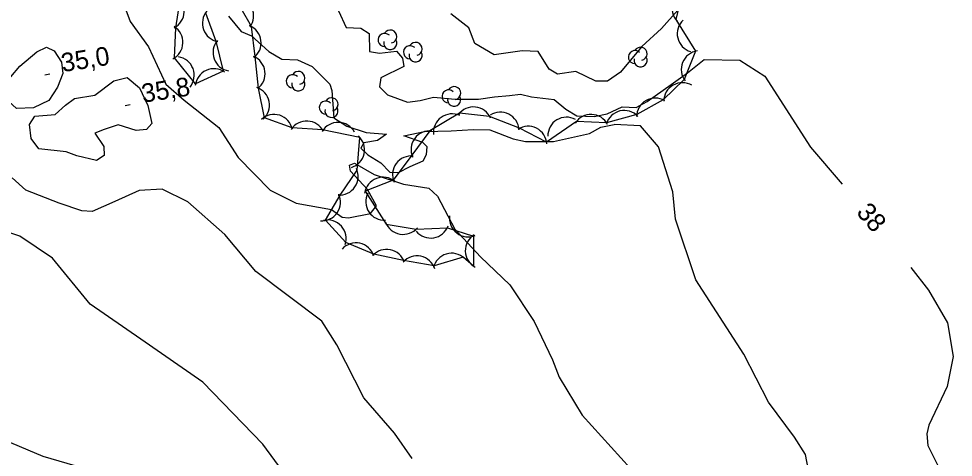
# Model space of a CAD drawing. Extents: x 646142 to 649934, y 5874075 to 5876351.
# Drawn here: x 647228 to 647377.9, y 5875559.6 to 5875630 of the extents above; entities that cross this region are included whole.
import ezdxf

# ---------------------------------------------------------------- set-up
doc = ezdxf.new("R2010")
doc.units = 0
for name, color, linetype in [('Niveau 1', 7, 'Continuous'), ('Niveau 2', 7, 'Continuous'), ('Niveau 3', 7, 'Continuous'), ('Niveau 44', 7, 'Continuous')]:
    doc.layers.add(name, color=color, linetype=linetype)

msp = doc.modelspace()

# ---------------------------------------------------------------- linework, layer by layer
at = {"layer": 'Niveau 1'}
for points in [[(647333.7, 5875631.33), (647331.07, 5875628.38), (647327.93, 5875625.49), (647324.51, 5875621.37), (647322.42, 5875619.95), (647320.54, 5875619.93), (647317.35, 5875621.49), (647314.37, 5875621.07), (647313.03, 5875621.85), (647311.27, 5875624.69), (647308.74, 5875624.83), (647304.23, 5875624.14), (647301.13, 5875625.99), (647300.14, 5875628.52), (647297.29, 5875630.74)], [(647273.65, 5875552.8), (647267.12, 5875561.67), (647257.49, 5875571.6), (647247.58, 5875578.51), (647239.41, 5875584.12), (647233.36, 5875591.55), (647228.17, 5875595.04), (647224.41, 5875596.27), (647221.84, 5875598.36), (647216.55, 5875601.62), (647212.93, 5875603.26), (647209.62, 5875604.02), (647205.16, 5875605.92), (647203.49, 5875605.86), (647201.25, 5875605.26)]]:
    msp.add_lwpolyline(points, dxfattribs=at)
at = {"layer": 'Niveau 2'}
for points in [[(647245.13, 5875631.4), (647245.83, 5875629.52), (647248.77, 5875625.46), (647251.55, 5875619.43), (647254.51, 5875616.87), (647260.06, 5875612.5), (647263.19, 5875607.66), (647268.3, 5875602.45), (647272.47, 5875600.36), (647278.15, 5875599.33), (647279.87, 5875598.13), (647280.86, 5875598.01), (647284.41, 5875598.72), (647285.33, 5875599.9), (647283.91, 5875602.56), (647281.21, 5875605.5), (647281, 5875606.45), (647281.83, 5875606.76), (647285, 5875604.97), (647289.69, 5875603.39), (647293.77, 5875602.77), (647295.16, 5875601.48), (647297.93, 5875596.2), (647302.04, 5875591.76), (647306.74, 5875587.25), (647310.65, 5875581.35), (647313.56, 5875575.18), (647314.63, 5875572.42)], [(647279.25, 5875631.21), (647280.49, 5875628.53), (647282.85, 5875628.43), (647284.19, 5875627.6), (647284.25, 5875624.69), (647285.82, 5875624.45), (647288.54, 5875624.73), (647289.51, 5875623.62), (647289.76, 5875622.28), (647286.05, 5875620.47), (647285.85, 5875619.02), (647287.12, 5875617.77), (647290.33, 5875616.56), (647292.36, 5875616.83), (647294.48, 5875617.39), (647297.95, 5875617.06), (647301.73, 5875617.04), (647304.27, 5875617.42), (647306.66, 5875617.61), (647308.46, 5875617.85), (647310.22, 5875617.4), (647313.87, 5875616.98), (647315.74, 5875615.45), (647317.51, 5875614.38), (647320.27, 5875614.26), (647322.34, 5875614.7), (647324.75, 5875615.81), (647326.99, 5875615.69), (647328.78, 5875616.68), (647332.63, 5875619.41), (647335.25, 5875621.28), (647337.91, 5875623.39)], [(647261.62, 5875630.38), (647263.64, 5875627.9), (647265.32, 5875627.21), (647268.09, 5875624.69), (647270.17, 5875623.47), (647272.7, 5875623.38), (647275.04, 5875622.31), (647277.85, 5875619.45), (647278.18, 5875618.45), (647278.5, 5875614.07), (647280.58, 5875612.74), (647283.67, 5875611.68), (647286.96, 5875611.45), (647285.51, 5875610.44), (647283.32, 5875610.04), (647282.83, 5875609.19), (647283.97, 5875608.1), (647286.04, 5875606.83), (647287.51, 5875605.32), (647288.89, 5875605.29), (647290.75, 5875606.22), (647292.84, 5875607.13), (647293.37, 5875608.15), (647293.47, 5875609.42), (647292.77, 5875610.1), (647289.74, 5875611.16), (647293.06, 5875611.84), (647297.35, 5875611.94), (647300.88, 5875612.19), (647303.52, 5875612.12), (647307.28, 5875610.67), (647309.27, 5875610.24), (647313.74, 5875610.24), (647319.52, 5875611.52), (647321.31, 5875612.57), (647323.45, 5875612.96)], [(647235.05, 5875621.18), (647234.18, 5875618.97), (647232.79, 5875616.82), (647230.32, 5875615.65), (647227.63, 5875615.54), (647225.79, 5875617.19), (647225.75, 5875618.74), (647226.71, 5875620.62), (647228.15, 5875622.37), (647230.85, 5875624.66), (647232.45, 5875625.39), (647233.65, 5875624.83), (647234.81, 5875623), (647235.05, 5875621.18)], [(647337.91, 5875623.39), (647343.64, 5875623.29), (647347.66, 5875620.73), (647354.96, 5875609.36), (647360.06, 5875603.43)], [(647248.67, 5875616.04), (647249.31, 5875613.12), (647248.48, 5875612.18), (647246.78, 5875612), (647243.93, 5875612.91), (647241.65, 5875612.16), (647240.15, 5875611.61), (647241.63, 5875609.46), (647241.66, 5875607.98), (647240.42, 5875607.22), (647237.3, 5875607.93), (647235.56, 5875608.61), (647231.2, 5875609.08), (647229.95, 5875610.73), (647229.72, 5875613), (647230.57, 5875614.3), (647233.82, 5875614.57), (647235.45, 5875616.06), (647236.89, 5875617.18), (647240.17, 5875617.69), (647243.22, 5875620.01), (647245.35, 5875620.52), (647247.35, 5875618.89), (647248.67, 5875616.04)], [(647356.6, 5875552.09), (647354.86, 5875556.36), (647354.16, 5875560.01), (647352.4, 5875562.8), (647348.23, 5875568.43), (647344.27, 5875576.14), (647336.56, 5875588.04), (647333.31, 5875597.78), (647332.88, 5875602.19), (647330.56, 5875609.4), (647327.71, 5875612.77), (647323.45, 5875612.96)], [(647291.06, 5875559.36), (647288.24, 5875563.42), (647283.3, 5875569.11), (647279.01, 5875577.62), (647276.56, 5875581.39), (647265.99, 5875589.38), (647261.03, 5875595.3), (647255.09, 5875600.55), (647250.97, 5875602.59), (647247.31, 5875602.39), (647243.4, 5875600.61), (647239.76, 5875599.03), (647238.08, 5875599.14), (647234.44, 5875600.38), (647229.12, 5875602.42), (647226.9, 5875604.43)], [(647371.05, 5875590.04), (647373.91, 5875586.41), (647376.94, 5875581.13), (647377.87, 5875575.75), (647376.86, 5875570.91), (647373.92, 5875564.73)], [(647314.63, 5875572.42), (647318.33, 5875566.33), (647326.07, 5875557.74), (647333.93, 5875547.79), (647337.6, 5875539.7), (647341.92, 5875529.61), (647346.51, 5875515.56), (647349.4, 5875500.2), (647353.93, 5875487.98), (647358.22, 5875482.83), (647363.73, 5875468.78), (647365.06, 5875461.04), (647366.28, 5875452.71)], [(647373.92, 5875564.73), (647373.6, 5875563.33), (647373.79, 5875561.46), (647375.49, 5875558.04)], [(647225.63, 5875562.35), (647231.84, 5875559.76), (647240.82, 5875557.12), (647243.2, 5875555.17), (647245.04, 5875552.37), (647247.5, 5875546.81), (647250.8, 5875543.87), (647255.42, 5875537.44), (647260.84, 5875532.82), (647266.25, 5875528.89), (647270.59, 5875523.59), (647278.15, 5875515.98), (647283.92, 5875507.83), (647288.73, 5875497.64), (647291.41, 5875489.25), (647294.98, 5875482.38), (647297.68, 5875475.48), (647299.77, 5875472.94), (647303.68, 5875470.19)]]:
    msp.add_lwpolyline(points, dxfattribs=at)
at = {"layer": 'Niveau 3'}
for p, q in [((647232.16, 5875620.98), (647232.95, 5875621.1)), ((647245.06, 5875616.05), (647245.85, 5875616.17))]:
    msp.add_line(p, q, dxfattribs=at)
at = {"layer": 'Niveau 44'}
for points in [[(647257.94, 5875630.92), (647259.6, 5875626.36), (647260.75, 5875621.55), (647256.34, 5875619.53), (647252.96, 5875623.66), (647253.17, 5875628.51), (647254.03, 5875634.04)], [(647334.55, 5875634.83), (647333.35, 5875629.83), (647336.51, 5875624.73), (647334.69, 5875620.23), (647331.32, 5875616.96), (647327.09, 5875614.56), (647322.26, 5875613.26), (647317.41, 5875613.47), (647312.64, 5875610.17), (647308.31, 5875612.37), (647303.5, 5875614.29), (647298.68, 5875614.82), (647293.91, 5875611.95), (647291.03, 5875608.04), (647288.05, 5875604.05), (647283.52, 5875602.29), (647286.93, 5875597.01), (647291.71, 5875596.18), (647296.73, 5875596.42), (647300.9, 5875595.07), (647300.91, 5875590.26), (647299.24, 5875591.71), (647294.59, 5875590.31), (647289.7, 5875591.16), (647284.95, 5875592.17), (647280.42, 5875594.04), (647277.17, 5875597.64), (647279.5, 5875601.65), (647282.24, 5875605.65), (647282.69, 5875610.92), (647276.67, 5875612.15), (647271.83, 5875612.44), (647267.4, 5875614.05), (647266.45, 5875618.81), (647265.91, 5875623.91), (647265.28, 5875628.72), (647261.98, 5875634.52)]]:
    msp.add_lwpolyline(points, dxfattribs=at)
for centre, radius, start, end in [((647251.52, 5875631.16), 3, 297.463, 57.441), ((647335.74, 5875631.65), 3, 103.2759, 223.2539), ((647262.65, 5875630.45), 3, 323.7196, 83.6976), ((647260.43, 5875629.24), 3, 139.9278, 259.9058), ((647336.59, 5875627.56), 3, 133.1631, 253.141), ((647251.3, 5875626.17), 3, 297.463, 57.441), ((647263.85, 5875626.09), 3, 307.3764, 67.3543), ((647287.56, 5875627.1), 1.05, 282.2692, 149.7263), ((647262.13, 5875624.54), 3, 139.9278, 259.9058), ((647286.66, 5875626.57), 1.05, 44.1154, 269.804), ((647287.56, 5875626.05), 1.05, 166.9369, 29.6212), ((647290.73, 5875624.59), 1.05, 44.1154, 269.804), ((647291.63, 5875625.12), 1.05, 282.2692, 149.7263), ((647326.81, 5875623.8), 1.05, 44.1154, 269.804), ((647327.71, 5875624.33), 1.05, 282.2692, 149.7263), ((647337.23, 5875621.82), 3, 97.9649, 217.9429), ((647253.12, 5875620.88), 3, 320.8207, 80.7986), ((647264.49, 5875621.13), 3, 307.3764, 67.3543), ((647291.63, 5875624.07), 1.05, 166.9369, 29.6212), ((647327.71, 5875623.28), 1.05, 166.9369, 29.6212), ((647259.28, 5875618.94), 3, 54.616, 174.594), ((647271.92, 5875619.93), 1.05, 44.1154, 269.804), ((647272.82, 5875620.46), 1.05, 282.2692, 149.7263), ((647265.2, 5875616.08), 3, 311.2447, 71.2227), ((647272.82, 5875619.41), 1.05, 166.9369, 29.6212), ((647297.81, 5875618.02), 1.05, 282.2692, 149.7263), ((647334.42, 5875616.69), 3, 59.532, 179.5099), ((647278.13, 5875616.22), 1.05, 282.2692, 149.7263), ((647296.91, 5875617.49), 1.05, 44.1154, 269.804), ((647297.81, 5875616.97), 1.05, 166.9369, 29.6212), ((647330.07, 5875614.22), 3, 59.532, 179.5099), ((647277.23, 5875615.69), 1.05, 44.1154, 269.804), ((647300.9, 5875612.8), 3, 23.7215, 143.6994), ((647268.93, 5875611.59), 3, 12.6966, 132.6746), ((647278.13, 5875615.17), 1.05, 166.9369, 29.6212), ((647297.47, 5875611.69), 3, 65.6458, 185.6238), ((647305.22, 5875611.97), 3, 3.0107, 122.9886), ((647319.76, 5875611.6), 3, 27.5943, 147.5722), ((647325.09, 5875612.23), 3, 43.2979, 163.2758), ((647274.15, 5875610.54), 3, 26.6417, 146.6197), ((647279.2, 5875610.32), 3, 28.7667, 148.7446), ((647309.67, 5875609.7), 3, 3.0107, 122.9886), ((647315.83, 5875611.16), 3, 61.2687, 181.2467), ((647293.89, 5875608.95), 3, 83.5519, 203.5298), ((647280.43, 5875608.94), 3, 287.2401, 47.2181), ((647290.92, 5875604.93), 3, 83.5519, 203.5298), ((647279.42, 5875604.65), 3, 265.5376, 25.5155), ((647286.42, 5875601.52), 3, 51.2206, 171.1986), ((647276.59, 5875600.52), 3, 265.5376, 25.5155), ((647286.63, 5875600.61), 3, 153.3343, 273.3122), ((647300.05, 5875597.95), 3, 172.4845, 292.4625), ((647277.49, 5875594.66), 3, 342.0282, 102.0061), ((647289.62, 5875598.34), 3, 200.1521, 320.1301), ((647294.04, 5875597.75), 3, 219.5313, 339.5092), ((647302.6, 5875592.73), 3, 121.7277, 241.7056), ((647282.07, 5875590.98), 3, 17.9775, 137.9554), ((647286.96, 5875589.94), 3, 17.9775, 137.9554), ((647291.85, 5875588.89), 3, 17.9775, 137.9554), ((647297.42, 5875589.32), 3, 46.8128, 166.7907)]:
    msp.add_arc(centre, radius, start, end, dxfattribs=at)

# ---------------------------------------------------------------- texts
at = {"layer": 'Niveau 2'}
msp.add_text('38', height=3, rotation=310.9531, dxfattribs=at).set_placement((647362.19, 5875598.8))
at = {"layer": 'Niveau 3'}
for s, p in [('35,0 ', (647235.01, 5875621.38)), ('35,8 ', (647247.91, 5875616.46))]:
    msp.add_text(s, height=3, rotation=8.9405, dxfattribs=at).set_placement(p)

doc.saveas('drawing.dxf')
